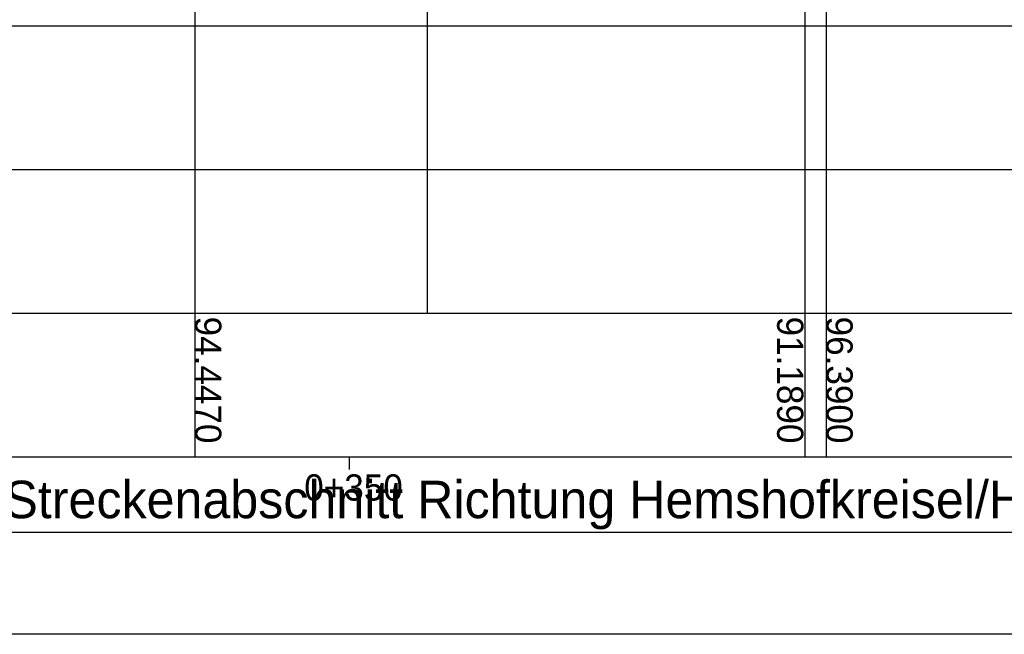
# Model space of a CAD drawing. Header units: metres. Extents: x 3458045 to 3462392, y 5482308 to 5484762.
# Tile 308 of 458: x 3460342 to 3460375, y 5483955 to 5483975. Entities that reach past the tile are written whole.
import ezdxf

# ---------------------------------------------------------------- set-up
doc = ezdxf.new("R2010")
doc.units = ezdxf.units.M
for name, color, linetype, lineweight in [('SP_Höhenplan-Beschriftung-Linien', 2, 'CONTINUOUS', 25), ('SP_Höhenplan-Beschriftung-Linien-Bestandsgelände', 7, 'CONTINUOUS', 25), ('SP_Höhenplan-Beschriftung-Text', 2, 'CONTINUOUS', 25)]:
    doc.layers.add(name, color=color, linetype=linetype, lineweight=lineweight)
doc.layers.add('SP_LAYOUT', color=50, linetype='CONTINUOUS', plot=False)
doc.layers.add('SP_VERM-VA-B44', color=150, linetype='CONTINUOUS')
doc.styles.add('K_ISOCP', font='k_isocp.shx')

msp = doc.modelspace()

# ---------------------------------------------------------------- linework, layer by layer
at = {"layer": 'SP_Höhenplan-Beschriftung-Linien', "color": 1, "linetype": 'ByBlock'}
msp.add_line((3460355.6575, 5484005.3449), (3460355.6575, 5483965.6286), dxfattribs=at)
at = {"layer": 'SP_Höhenplan-Beschriftung-Linien', "color": 2}
for p, q in [((3460406.594, 5483975.2078), (3459990.95, 5483975.2078)), ((3460406.594, 5483970.4182), (3459990.95, 5483970.4182)), ((3460406.594, 5483965.6286), (3459990.95, 5483965.6286)), ((3460406.594, 5483960.8389), (3459990.95, 5483960.8389))]:
    msp.add_line(p, q, dxfattribs=at)
at = {"layer": 'SP_Höhenplan-Beschriftung-Linien-Bestandsgelände'}
for p, q in [((3460368.9455, 5484006.1775), (3460368.9455, 5483960.8389)), ((3460347.9151, 5484004.2339), (3460347.9151, 5483960.8389)), ((3460368.2437, 5484000.9761), (3460368.2437, 5483960.8389))]:
    msp.add_line(p, q, dxfattribs=at)
at = {"layer": 'SP_Höhenplan-Beschriftung-Text', "color": 2}
msp.add_line((3460353.0579, 5483960.8389), (3460353.0579, 5483960.4289), dxfattribs=at)
at = {"layer": 'SP_LAYOUT'}
msp.add_lwpolyline([(3459988.5361, 5484045.9145), (3460409.8809, 5484045.9145), (3460409.8809, 5483954.9364), (3459988.5361, 5483954.9364)], close=True, dxfattribs=at)
at = {"layer": 'SP_VERM-VA-B44', "color": 1}
msp.add_line((3460019.6256, 5483958.3376), (3460406.4791, 5483958.3376), dxfattribs=at)

# ---------------------------------------------------------------- texts
at = {"layer": 'SP_Höhenplan-Beschriftung-Text', "style": 'K_ISOCP'}
msp.add_text('0+350', height=0.875, dxfattribs=at).set_placement((3460351.5638, 5483959.3954))
at = {"layer": 'SP_Höhenplan-Beschriftung-Text', "char_height": 0.875, "width": 7.557299, "attachment_point": 7, "rotation": 270, "style": 'K_ISOCP'}
for s, insert in [('94.4470', (3460347.9151, 5483965.53)), ('91.1890', (3460367.3039, 5483965.53)), ('96.3900', (3460368.9455, 5483965.53))]:
    msp.add_mtext(s, dxfattribs=dict(at, insert=insert))
at = {"layer": 'SP_Höhenplan-Beschriftung-Text', "color": 3, "insert": (3460361.9693, 5483959.2445), "char_height": 1.25, "attachment_point": 5, "style": 'K_ISOCP'}
msp.add_mtext('\\A1;Oberirdischer Streckenabschnitt Richtung Hemshofkreisel/HAST Gartenstraße, neu', dxfattribs=at)

doc.saveas('drawing.dxf')
